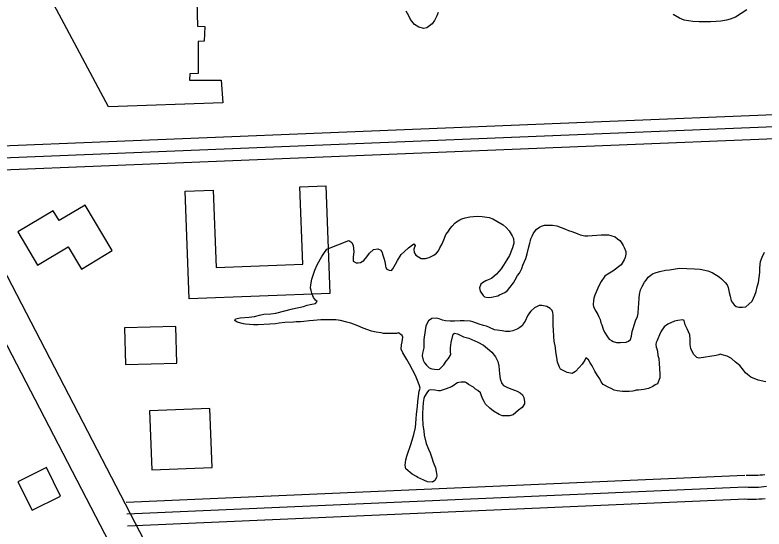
# Model space of a CAD drawing. Extents: x 3313442 to 3351311, y 721974 to 747360.
# Drawn here: x 3329897 to 3330838, y 733606 to 734253 of the extents above; entities that cross this region are included whole.
import ezdxf

# ---------------------------------------------------------------- set-up
doc = ezdxf.new("R2010")
doc.units = 0
for name, color, linetype in [('V-BLDG-OTLN', 7, 'Continuous'), ('V-ROAD-CNTR', 7, 'Continuous'), ('V-SITE-VEGE', 7, 'Continuous')]:
    doc.layers.add(name, color=color, linetype=linetype)

msp = doc.modelspace()

# ---------------------------------------------------------------- linework, layer by layer
at = {"layer": 'V-BLDG-OTLN'}
for points in [[(3329945.55, 734265.56), (3330125.09, 734270.1), (3330126.01, 734238.67), (3330135.06, 734238.18), (3330134.56, 734219.61), (3330126.94, 734219.14), (3330126.89, 734179.14), (3330116.41, 734178.68), (3330115.92, 734170.58), (3330155.93, 734170.53), (3330157.79, 734141.96), (3330013.97, 734136.9)], [(3330110.51, 734031.06), (3330145.76, 734032.38), (3330149.41, 733935.31), (3330258.46, 733939.4), (3330254.81, 734036.66), (3330287.27, 734037.88), (3330292.35, 733902.43), (3330115.58, 733895.8)], [(3329900, 733979.85), (3329924.84, 733938.19), (3329963.38, 733961.17), (3329980.06, 733933.21), (3330018.88, 733956.37), (3329984.76, 734013.6), (3329951.92, 733994.02), (3329944.54, 734006.4)], [(3330035.46, 733813.06), (3330100.17, 733814.79), (3330098.93, 733860.86), (3330034.23, 733859.12)], [(3330065.67, 733754.89), (3330068.67, 733680.8), (3330144.35, 733683.88), (3330141.34, 733757.96)], [(3329900.31, 733665.86), (3329918.14, 733630.06), (3329953.95, 733647.9), (3329936.11, 733683.7)]]:
    msp.add_lwpolyline(points, close=True, dxfattribs=at)
at = {"layer": 'V-ROAD-CNTR'}
for points in [[(3328760.78, 736081.16), (3328936.7, 735756.27), (3329174.08, 735298.9), (3331685.52, 730453.72)], [(3328913.42, 735719.22), (3329483.77, 734613.56), (3331153.13, 731395.2)], [(3329807.87, 734069.98), (3334682.53, 734267.8)], [(3329807.26, 734084.97), (3331150.4, 734139.47)], [(3329808.48, 734054.99), (3331151.78, 734109.5)], [(3330036.54, 733640.31), (3330814.15, 733674.25)], [(3330815.58, 733674.25), (3330818.69, 733674.08), (3330821.62, 733674), (3330824.56, 733673.99), (3330827.49, 733674.05), (3330830.41, 733674.18), (3330833.34, 733674.38), (3330836.26, 733674.66), (3330839.17, 733675)], [(3330037.19, 733625.32), (3330814.8, 733659.27)], [(3330814.8, 733659.27), (3330818.09, 733659.1), (3330821.39, 733659), (3330824.68, 733658.99), (3330827.98, 733659.06), (3330831.27, 733659.21), (3330834.56, 733659.43), (3330837.84, 733659.74), (3330841.11, 733660.13)], [(3330037.85, 733610.33), (3330815.45, 733644.28)], [(3330814.02, 733644.29), (3330817.49, 733644.11), (3330821.15, 733644), (3330824.81, 733643.99), (3330828.47, 733644.06), (3330832.12, 733644.23), (3330835.77, 733644.48), (3330839.42, 733644.82)]]:
    msp.add_lwpolyline(points, dxfattribs=at)
at = {"layer": 'V-SITE-VEGE'}
for points in [[(3330428.51, 734255.54), (3330426.85, 734251.42), (3330424.1, 734245.65), (3330420.79, 734241.25), (3330414.47, 734236.31), (3330410.62, 734235.49), (3330404.02, 734237.15), (3330398.8, 734240.45), (3330393.59, 734247.06), (3330391.67, 734251.46), (3330388.38, 734257.23)], [(3330816.66, 734258.92), (3330802.36, 734249.86), (3330795.76, 734247.12), (3330791.08, 734246.03), (3330783.66, 734244.94), (3330778.16, 734244.39), (3330771.01, 734244.13), (3330766.61, 734243.86), (3330756.44, 734243.87), (3330748.47, 734244.16), (3330737.75, 734245.82), (3330731.71, 734248.57), (3330723.74, 734253.26)], [(3330288.5, 733958.27), (3330316.28, 733969.23), (3330319.85, 733966.75), (3330321.77, 733962.9), (3330322.59, 733954.65), (3330321.48, 733948.61), (3330321.48, 733945.31), (3330321.75, 733943.11), (3330325.32, 733941.18), (3330328.07, 733941.18), (3330330.82, 733941.45), (3330334.94, 733943.92), (3330338.8, 733948.59), (3330342.1, 733953.26), (3330347.06, 733957.92), (3330352.83, 733958.74), (3330356.4, 733957.09), (3330358.05, 733954.06), (3330358.59, 733951.86), (3330360.24, 733946.91), (3330361.33, 733942.79), (3330362.15, 733937.29), (3330362.7, 733934.81), (3330364.07, 733932.89), (3330366.82, 733931.79), (3330369.84, 733931.51), (3330371.49, 733933.43), (3330375.07, 733939.47), (3330377.28, 733943.87), (3330381.96, 733951.56), (3330386.36, 733955.4), (3330391.04, 733959.8), (3330397.92, 733964.73), (3330399.57, 733962.81), (3330397.91, 733958.14), (3330398.46, 733954.01), (3330400.38, 733950.71), (3330407.25, 733946.58), (3330412.47, 733946.57), (3330417.14, 733947.67), (3330422.92, 733950.69), (3330426.49, 733953.15), (3330428.97, 733956.18), (3330430.63, 733960.02), (3330433.38, 733964.69), (3330436.42, 733972.11), (3330438.34, 733976.51), (3330440.82, 733979.53), (3330443.57, 733984.2), (3330446.33, 733987.21), (3330449.36, 733990.79), (3330451.56, 733992.71), (3330455.96, 733994.9), (3330458.16, 733996.28), (3330462.56, 733997.65), (3330468.33, 733999.01), (3330477.41, 733999.55), (3330484, 733999.27), (3330492.8, 733998.16), (3330497.2, 733996.5), (3330502.14, 733993.47), (3330510.38, 733988.79), (3330513.95, 733985.21), (3330517.79, 733981.08), (3330521.63, 733975.03), (3330523.28, 733971.73), (3330523.55, 733965.68), (3330521.89, 733959.91), (3330518.03, 733950.3), (3330515, 733944.8), (3330510.59, 733937.93), (3330507.56, 733933.54), (3330501.79, 733926.67), (3330495.45, 733921.46), (3330491.33, 733919.54), (3330488.58, 733918.44), (3330484.18, 733915.97), (3330481.98, 733914.05), (3330480.32, 733909.38), (3330481.42, 733905.53), (3330484.98, 733899.76), (3330486.91, 733898.1), (3330491.3, 733897.27), (3330495.43, 733897.82), (3330503.4, 733899.73), (3330505.6, 733900.83), (3330512.48, 733903.57), (3330515.78, 733906.31), (3330518.81, 733909.88), (3330523.21, 733915.93), (3330525.14, 733919.5), (3330528.45, 733924.99), (3330530.92, 733928.01), (3330533.68, 733933.78), (3330535.06, 733938.18), (3330538.64, 733946.42), (3330540.3, 733952.19), (3330542.51, 733960.99), (3330543.89, 733965.66), (3330544.44, 733968.96), (3330545, 733971.15)], [(3330545, 733971.15), (3330546.65, 733974.73), (3330547.75, 733977.47), (3330551.88, 733982.97), (3330555.73, 733985.71), (3330558.49, 733987.08), (3330562.06, 733988.18), (3330572.23, 733988.17), (3330577.73, 733987.61), (3330588.44, 733983.47), (3330592.29, 733981.54), (3330596.69, 733980.44), (3330603.28, 733977.68), (3330607.13, 733976.3), (3330612.9, 733974.92), (3330616.47, 733974.92), (3330633.52, 733976.27), (3330642.59, 733976.26), (3330645.61, 733975.43), (3330651.11, 733973.5), (3330654.13, 733971.02), (3330656.88, 733969.1), (3330658.52, 733967.17), (3330661.27, 733962.77), (3330662.36, 733960.29), (3330664.28, 733955.07), (3330664.28, 733952.04), (3330663.45, 733947.65), (3330662.34, 733944.62), (3330658.76, 733938.3), (3330648.03, 733930.62), (3330643.91, 733927.88), (3330639.78, 733925.68), (3330637.85, 733924.04), (3330633.45, 733917.72), (3330630.42, 733911.95), (3330626.56, 733903.16), (3330625.45, 733900.41), (3330624.08, 733896.56), (3330623.8, 733893.81), (3330623.52, 733888.59), (3330623.79, 733885.57), (3330626.81, 733880.07), (3330629.27, 733875.94), (3330630.65, 733873.19), (3330632.02, 733869.61), (3330633.11, 733865.76), (3330634.21, 733863.01), (3330635.85, 733857.52), (3330637.77, 733853.66), (3330641.33, 733848.16), (3330643.53, 733845.14), (3330646.55, 733843.2), (3330648.48, 733842.1), (3330652.6, 733840.72)], [(3330410.56, 733729.69), (3330411.1, 733724.19), (3330413.29, 733713.74), (3330416.3, 733706.59), (3330418.5, 733702.19), (3330420.69, 733695.86), (3330422.33, 733690.64), (3330425.07, 733683.21), (3330426.16, 733678.54), (3330426.98, 733673.86), (3330426.43, 733671.11), (3330424.23, 733667.27), (3330421.47, 733665.35), (3330415.15, 733665.9), (3330410.48, 733667.83), (3330403.06, 733671.14), (3330401.14, 733672.52), (3330395.92, 733675.55), (3330387.96, 733681.88), (3330387.14, 733686.55), (3330387.97, 733693.43), (3330389.35, 733698.1), (3330394.59, 733714.04), (3330397.91, 733725.3), (3330399.84, 733733.82), (3330400.95, 733744.82), (3330401.23, 733750.86), (3330402.62, 733760.21), (3330402.9, 733766.53), (3330404.85, 733779.72), (3330405.95, 733783.57), (3330405.13, 733786.59), (3330403.21, 733791), (3330399.92, 733799.52), (3330392.51, 733813.55), (3330388.95, 733819.33), (3330384.01, 733827.86), (3330382.09, 733832.53), (3330382.37, 733837.75), (3330383.48, 733841.87), (3330384.03, 733847.37), (3330383.21, 733849.85), (3330378.82, 733852.88), (3330376.07, 733852.33), (3330372.77, 733852.06), (3330362.87, 733852.07), (3330359.85, 733852.35), (3330356.83, 733852.9), (3330350.5, 733853.73), (3330344.73, 733855.12), (3330334.29, 733858.98), (3330327.7, 733861.73), (3330318.63, 733865.04), (3330313.68, 733866.42), (3330305.71, 733868.36), (3330299.94, 733869.19), (3330280.97, 733869.21), (3330276.58, 733868.94), (3330271.63, 733868.4), (3330266.68, 733868.13), (3330259.53, 733867.31), (3330255.41, 733867.04), (3330250.18, 733867.05), (3330246.61, 733866.51), (3330235.89, 733865.97), (3330228.74, 733865.15), (3330224.07, 733864.33), (3330216.92, 733863.79), (3330202.35, 733863.26), (3330196.3, 733863.27), (3330186.41, 733863.83), (3330183.66, 733864.38), (3330175.96, 733866.59), (3330172.94, 733868.52), (3330173.77, 733870.44), (3330179.82, 733871.81), (3330191.09, 733872.62), (3330197.69, 733873.71), (3330204.01, 733875.08), (3330209.51, 733876.45), (3330218.03, 733876.71), (3330224.63, 733877.8), (3330245.53, 733883), (3330259.28, 733886.28), (3330263.95, 733887.93), (3330267.8, 733888.47), (3330274.4, 733889.84), (3330276.6, 733892.31), (3330274.41, 733894.23), (3330271.94, 733897.54), (3330269.74, 733902.77), (3330268.93, 733906.34), (3330268.1, 733909.36), (3330268.66, 733913.48), (3330269.77, 733920.35), (3330273.35, 733931.9), (3330276.39, 733938.49), (3330280.79, 733945.91), (3330282.17, 733948.93), (3330284.65, 733952.78), (3330288.5, 733958.27)], [(3330652.6, 733840.72), (3330657.54, 733840.72), (3330664.97, 733841.26), (3330667.99, 733842.63), (3330670.47, 733844.83), (3330671.57, 733848.67), (3330672.41, 733854.72), (3330673.51, 733858.57), (3330675.17, 733864.06), (3330676.54, 733867.91), (3330679.03, 733873.41), (3330679.85, 733877.25), (3330680.41, 733884.67), (3330680.97, 733889.9), (3330681.25, 733896.49), (3330681.81, 733901.17), (3330682.92, 733907.21), (3330684.84, 733911.06), (3330687.87, 733916.55), (3330689.8, 733919.3), (3330692.56, 733922.87), (3330695.86, 733925.61), (3330698.06, 733926.99), (3330702.73, 733928.91), (3330707.13, 733930.28), (3330714.28, 733931.64), (3330719.5, 733932.19), (3330731.88, 733934.09), (3330741.23, 733934.08), (3330750.57, 733933.52), (3330757.99, 733933.24), (3330767.61, 733931.03), (3330772.83, 733928.82), (3330781.62, 733923.59), (3330784.64, 733920.84), (3330789.31, 733916.16), (3330791.78, 733913.41), (3330792.88, 733909.83), (3330794.52, 733903.78), (3330795.61, 733899.1), (3330796.71, 733893.06), (3330800.55, 733888.1), (3330803.02, 733886.18), (3330806.59, 733885.07), (3330811.26, 733885.07), (3330815.11, 733885.61), (3330819.24, 733888.9), (3330823.09, 733892.75), (3330826.4, 733900.17), (3330828.33, 733904.84), (3330829.71, 733910.88), (3330831.37, 733916.11), (3330833.03, 733928.75), (3330833.04, 733934.8), (3330833.88, 733942.49), (3330835.81, 733947.99), (3330838.56, 733954.58)], [(3330785.35, 733825.45), (3330783.15, 733826), (3330781.23, 733825.18), (3330777.93, 733824.35), (3330756.48, 733821.36), (3330753.74, 733822.19), (3330749.34, 733826.04), (3330746.33, 733833.46), (3330745.51, 733838.42), (3330745.24, 733845.01), (3330744.7, 733850.51), (3330741.68, 733858.21), (3330739.21, 733863.16), (3330737.85, 733868.39), (3330735.92, 733869.21), (3330729.6, 733868.67), (3330725.75, 733867.58), (3330717.22, 733864.01), (3330712.82, 733860.72), (3330708.97, 733855.22), (3330706.76, 733850.56), (3330704.56, 733845.33), (3330704, 733843.41), (3330702.63, 733840.67), (3330702.35, 733838.19), (3330702.62, 733834.89), (3330703.44, 733832.97), (3330704.26, 733829.94), (3330704.53, 733824.72), (3330705.9, 733820.87), (3330706.17, 733814), (3330706.71, 733808.77), (3330707.25, 733800.8), (3330706.97, 733796.4), (3330704.21, 733788.98), (3330701.46, 733787.61), (3330698.44, 733785.69), (3330692.94, 733783.22), (3330687.16, 733781.58), (3330680.56, 733781.04), (3330677.27, 733781.04), (3330675.07, 733780.22), (3330673.14, 733779.67), (3330668.47, 733779.4), (3330660.22, 733779.41), (3330653.62, 733780.25), (3330649.77, 733781.08), (3330645.93, 733783), (3330642.91, 733784.38), (3330635.77, 733788.24), (3330633.57, 733791.54), (3330631.65, 733795.39), (3330628.91, 733799.24), (3330625.34, 733805.02), (3330622.32, 733811.35), (3330619.58, 733815.47), (3330617.66, 733819.05), (3330614.36, 733821.53), (3330612.99, 733818.78), (3330609.41, 733813.56), (3330605.83, 733809.44), (3330601.15, 733804.23), (3330597.02, 733802.03), (3330590.7, 733803.14), (3330586.58, 733805.07), (3330582.18, 733807.55), (3330581.09, 733809.75), (3330578.62, 733816.07), (3330577.53, 733821.85), (3330576.44, 733829.27), (3330575.89, 733834.77), (3330574.53, 733842.47), (3330573.99, 733848.24), (3330573.72, 733856.76), (3330573.18, 733862.26), (3330573.19, 733875.18), (3330572.65, 733878.76), (3330571.83, 733880.96), (3330569.36, 733883.71), (3330567.43, 733884.81), (3330565.24, 733885.91), (3330558.64, 733887.3), (3330555.34, 733887.3), (3330549.57, 733884.56), (3330544.89, 733880.17), (3330543.51, 733878.24), (3330541.03, 733874.4), (3330538, 733867.8), (3330535.52, 733864.23), (3330534.42, 733862.31), (3330531.39, 733859.57), (3330528.64, 733858.19), (3330522.32, 733855.45), (3330518.74, 733854.63), (3330512.97, 733854.64), (3330509.12, 733855.47), (3330502.8, 733856.3), (3330499.5, 733856.85), (3330492.91, 733859.61), (3330489.33, 733861.27), (3330485.49, 733862.37)], [(3330485.49, 733862.37), (3330480.27, 733864.02), (3330472.3, 733866.78), (3330469, 733867.61), (3330461.3, 733868.17), (3330456.36, 733868.18), (3330448.93, 733867.63), (3330443.71, 733867.64), (3330437.66, 733868.2), (3330434.09, 733869.03), (3330429.97, 733870.68), (3330426.67, 733871.51), (3330420.62, 733870.97), (3330416.5, 733868.22), (3330414.57, 733865.2), (3330413.19, 733861.36), (3330412.08, 733855.86), (3330410.7, 733844.59), (3330410.69, 733837.99), (3330410.41, 733834.15), (3330408.75, 733827.55), (3330408.47, 733823.98), (3330409.56, 733818.48), (3330411.48, 733815.45), (3330413.95, 733812.42), (3330417.25, 733809.12), (3330420.55, 733807.74), (3330427.14, 733806.91), (3330430.17, 733807.18), (3330432.37, 733809.65), (3330435.67, 733812.67), (3330438.7, 733817.34), (3330441.46, 733820.91), (3330444.48, 733825.85), (3330444.21, 733829.71), (3330444.22, 733834.1), (3330445.05, 733840.7), (3330447.26, 733851.15), (3330448.92, 733852.79), (3330453.03, 733851.69), (3330460.46, 733848.1), (3330467.05, 733846.17), (3330478.31, 733841.48), (3330485.46, 733837.63), (3330493.15, 733831.3), (3330496.17, 733828.54), (3330500.56, 733823.04), (3330503.58, 733816.99), (3330504.94, 733811.49), (3330505.48, 733801.32), (3330506.3, 733795.27), (3330508.76, 733789.22), (3330510.69, 733787.02), (3330515.63, 733784.26), (3330521.13, 733782.33), (3330528, 733779.58), (3330531.57, 733777.65), (3330534.59, 733774.89), (3330536.24, 733771.87), (3330537.05, 733766.37), (3330537.05, 733763.62), (3330534.02, 733759.22), (3330529.62, 733755.93), (3330522.74, 733749.89), (3330518.06, 733748.52), (3330514.49, 733748.53), (3330509.27, 733748.81), (3330505.42, 733750.46), (3330498, 733754.59), (3330493.61, 733758.17), (3330488.12, 733763.4), (3330486.2, 733766.7), (3330484.82, 733769.45), (3330482.91, 733773.86), (3330481.54, 733777.71), (3330478.24, 733780.73), (3330475.49, 733782.39), (3330473.02, 733784.59), (3330466.7, 733788.17), (3330464.23, 733790.1), (3330462.31, 733790.92), (3330457.36, 733790.93), (3330454.61, 733790.66), (3330452.69, 733790.11), (3330450.76, 733789.01), (3330448.84, 733787.37), (3330445.26, 733785.17), (3330438.39, 733782.43), (3330431.23, 733779.96), (3330429.04, 733779.97), (3330424.36, 733780.8), (3330418.59, 733781.36), (3330416.39, 733780.53), (3330414.19, 733777.78), (3330411.43, 733773.12), (3330410.61, 733770.65), (3330409.5, 733765.42), (3330408.66, 733752.23), (3330408.65, 733747.01), (3330409.46, 733736.83), (3330410.56, 733729.69)], [(3330840.56, 733791.29), (3330830.95, 733793.5), (3330821.6, 733797.36), (3330817.21, 733800.67), (3330815.01, 733802.59), (3330812.54, 733806.17), (3330807.6, 733811.95), (3330802.11, 733816.08), (3330797.17, 733820.76), (3330791.95, 733823.51), (3330785.35, 733825.45)]]:
    msp.add_lwpolyline(points, dxfattribs=at)

doc.saveas('drawing.dxf')
